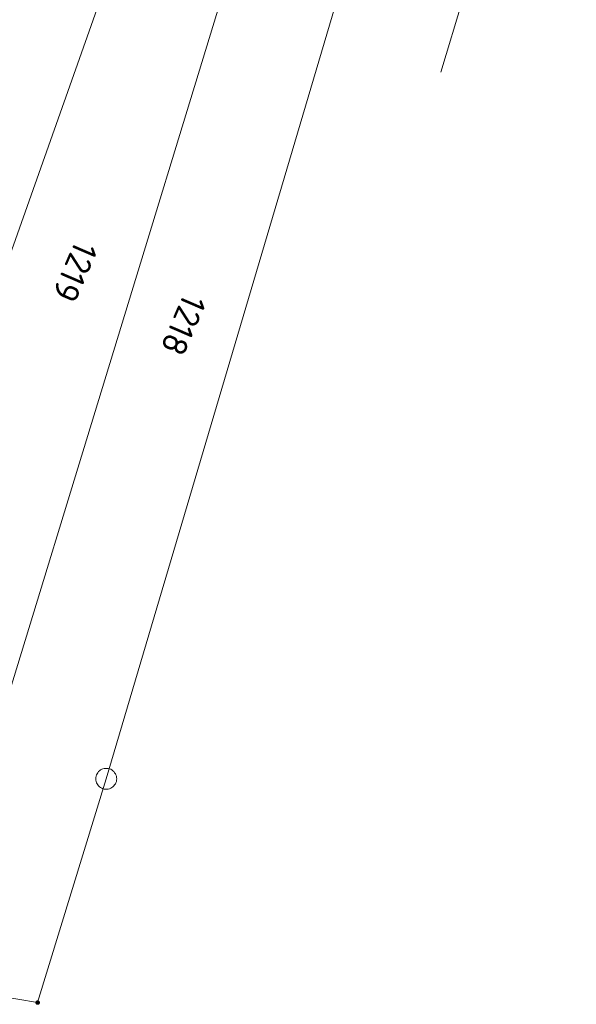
# Model space of a CAD drawing. Header units: metres. Extents: x 3425540 to 3446143, y 5432760 to 5444637.
# Tile 494 of 656: x 3436941 to 3436981, y 5443574 to 5443644. Entities that reach past the tile are written whole.
import ezdxf
from ezdxf.enums import TextEntityAlignment as Align

# ---------------------------------------------------------------- set-up
doc = ezdxf.new("R2010")
doc.units = ezdxf.units.M
doc.layers.add('B_Flurgrenzen', color=9, linetype='Continuous', lineweight=18)
doc.styles.get("Standard").update_dxf_attribs({"font": 'isocpeur.ttf'})

msp = doc.modelspace()

# ---------------------------------------------------------------- linework, layer by layer
at = {"layer": 'B_Flurgrenzen'}
for p, q in [((3436963.919, 5443674.656), (3436933.567, 5443575.386)), ((3436980.516, 5443672.895), (3436970.82, 5443640.577)), ((3436955.301, 5443670.827), (3436929.075, 5443596.642)), ((3436946.873, 5443589.989), (3436970.075, 5443668.272)), ((3436941.966, 5443573.973), (3436946.873, 5443589.989)), ((3436933.567, 5443575.386), (3436941.966, 5443573.973))]:
    msp.add_line(p, q, dxfattribs=at)
for points in [[(3436947.623, 5443589.989), (3436947.617, 5443590.083), (3436947.599, 5443590.172), (3436947.57, 5443590.267), (3436947.529, 5443590.349), (3436947.475, 5443590.426), (3436947.416, 5443590.503), (3436947.351, 5443590.568), (3436947.275, 5443590.621), (3436947.192, 5443590.668), (3436947.103, 5443590.698), (3436947.015, 5443590.721), (3436946.92, 5443590.733), (3436946.826, 5443590.733), (3436946.731, 5443590.721), (3436946.643, 5443590.698), (3436946.554, 5443590.668), (3436946.471, 5443590.621), (3436946.395, 5443590.568), (3436946.33, 5443590.503), (3436946.271, 5443590.426), (3436946.217, 5443590.349), (3436946.176, 5443590.267), (3436946.147, 5443590.172), (3436946.129, 5443590.083), (3436946.123, 5443589.989), (3436946.129, 5443589.895), (3436946.147, 5443589.806), (3436946.176, 5443589.711), (3436946.217, 5443589.629), (3436946.271, 5443589.552), (3436946.33, 5443589.475), (3436946.395, 5443589.41), (3436946.471, 5443589.357), (3436946.554, 5443589.31), (3436946.643, 5443589.28), (3436946.731, 5443589.257), (3436946.826, 5443589.245), (3436946.92, 5443589.245), (3436947.015, 5443589.257), (3436947.103, 5443589.28), (3436947.192, 5443589.31), (3436947.275, 5443589.357), (3436947.351, 5443589.41), (3436947.416, 5443589.475), (3436947.475, 5443589.552), (3436947.529, 5443589.629), (3436947.57, 5443589.711), (3436947.599, 5443589.806), (3436947.617, 5443589.895), (3436947.623, 5443589.989)], [(3436942.091, 5443573.973), (3436942.09, 5443573.989), (3436942.087, 5443574.004), (3436942.082, 5443574.019), (3436942.075, 5443574.033), (3436942.067, 5443574.047), (3436942.058, 5443574.059), (3436942.046, 5443574.069), (3436942.033, 5443574.078), (3436942.019, 5443574.086), (3436942.004, 5443574.092), (3436941.99, 5443574.096), (3436941.974, 5443574.098), (3436941.958, 5443574.098), (3436941.942, 5443574.096), (3436941.928, 5443574.092), (3436941.913, 5443574.086), (3436941.899, 5443574.078), (3436941.886, 5443574.069), (3436941.874, 5443574.059), (3436941.865, 5443574.047), (3436941.857, 5443574.033), (3436941.85, 5443574.019), (3436941.845, 5443574.004), (3436941.842, 5443573.989), (3436941.841, 5443573.973), (3436941.842, 5443573.957), (3436941.845, 5443573.942), (3436941.85, 5443573.927), (3436941.857, 5443573.913), (3436941.865, 5443573.899), (3436941.874, 5443573.887), (3436941.886, 5443573.877), (3436941.899, 5443573.868), (3436941.913, 5443573.86), (3436941.928, 5443573.854), (3436941.942, 5443573.85), (3436941.958, 5443573.848), (3436941.974, 5443573.848), (3436941.99, 5443573.85), (3436942.004, 5443573.854), (3436942.019, 5443573.86), (3436942.033, 5443573.868), (3436942.046, 5443573.877), (3436942.058, 5443573.887), (3436942.067, 5443573.899), (3436942.075, 5443573.913), (3436942.082, 5443573.927), (3436942.087, 5443573.942), (3436942.09, 5443573.957), (3436942.091, 5443573.973)], [(3436942.066, 5443573.973), (3436942.065, 5443573.987), (3436942.062, 5443574.001), (3436942.058, 5443574.013), (3436942.052, 5443574.026), (3436942.043, 5443574.038), (3436942.033, 5443574.048), (3436942.022, 5443574.057), (3436942.01, 5443574.064), (3436941.997, 5443574.068), (3436941.984, 5443574.071), (3436941.97, 5443574.073), (3436941.955, 5443574.072), (3436941.941, 5443574.07), (3436941.929, 5443574.067), (3436941.916, 5443574.06), (3436941.904, 5443574.052), (3436941.894, 5443574.043), (3436941.884, 5443574.032), (3436941.877, 5443574.02), (3436941.872, 5443574.007), (3436941.868, 5443573.994), (3436941.866, 5443573.98), (3436941.866, 5443573.966), (3436941.868, 5443573.952), (3436941.872, 5443573.939), (3436941.877, 5443573.926), (3436941.884, 5443573.914), (3436941.894, 5443573.903), (3436941.904, 5443573.894), (3436941.916, 5443573.886), (3436941.929, 5443573.879), (3436941.941, 5443573.876), (3436941.955, 5443573.874), (3436941.97, 5443573.873), (3436941.984, 5443573.875), (3436941.997, 5443573.878), (3436942.01, 5443573.882), (3436942.022, 5443573.889), (3436942.033, 5443573.898), (3436942.043, 5443573.908), (3436942.052, 5443573.92), (3436942.058, 5443573.933), (3436942.062, 5443573.945), (3436942.065, 5443573.959), (3436942.066, 5443573.973)], [(3436942.042, 5443573.973), (3436942.041, 5443573.985), (3436942.038, 5443573.997), (3436942.033, 5443574.008), (3436942.027, 5443574.018), (3436942.018, 5443574.028), (3436942.009, 5443574.035), (3436941.998, 5443574.042), (3436941.987, 5443574.046), (3436941.975, 5443574.048), (3436941.963, 5443574.049), (3436941.951, 5443574.047), (3436941.939, 5443574.044), (3436941.929, 5443574.039), (3436941.918, 5443574.032), (3436941.909, 5443574.023), (3436941.902, 5443574.013), (3436941.896, 5443574.003), (3436941.892, 5443573.991), (3436941.89, 5443573.979), (3436941.89, 5443573.967), (3436941.892, 5443573.955), (3436941.896, 5443573.943), (3436941.902, 5443573.933), (3436941.909, 5443573.923), (3436941.918, 5443573.914), (3436941.928, 5443573.907), (3436941.939, 5443573.902), (3436941.951, 5443573.899), (3436941.963, 5443573.897), (3436941.975, 5443573.898), (3436941.987, 5443573.9), (3436941.998, 5443573.904), (3436942.009, 5443573.911), (3436942.018, 5443573.918), (3436942.027, 5443573.928), (3436942.033, 5443573.938), (3436942.038, 5443573.949), (3436942.041, 5443573.961), (3436942.042, 5443573.973)], [(3436942.017, 5443573.973), (3436942.016, 5443573.983), (3436942.013, 5443573.993), (3436942.008, 5443574.002), (3436942.002, 5443574.009), (3436941.995, 5443574.015), (3436941.986, 5443574.02), (3436941.976, 5443574.023), (3436941.966, 5443574.024), (3436941.956, 5443574.023), (3436941.946, 5443574.02), (3436941.937, 5443574.015), (3436941.93, 5443574.009), (3436941.924, 5443574.002), (3436941.919, 5443573.993), (3436941.916, 5443573.983), (3436941.915, 5443573.973), (3436941.916, 5443573.963), (3436941.919, 5443573.953), (3436941.924, 5443573.944), (3436941.93, 5443573.937), (3436941.937, 5443573.931), (3436941.946, 5443573.926), (3436941.956, 5443573.923), (3436941.966, 5443573.922), (3436941.976, 5443573.923), (3436941.986, 5443573.926), (3436941.995, 5443573.931), (3436942.002, 5443573.937), (3436942.008, 5443573.944), (3436942.013, 5443573.953), (3436942.016, 5443573.963), (3436942.017, 5443573.973)], [(3436941.993, 5443573.973), (3436941.992, 5443573.98), (3436941.989, 5443573.987), (3436941.984, 5443573.993), (3436941.978, 5443573.997), (3436941.971, 5443573.999), (3436941.964, 5443574), (3436941.957, 5443573.998), (3436941.95, 5443573.995), (3436941.945, 5443573.99), (3436941.941, 5443573.984), (3436941.939, 5443573.977), (3436941.939, 5443573.969), (3436941.941, 5443573.962), (3436941.945, 5443573.956), (3436941.95, 5443573.951), (3436941.957, 5443573.948), (3436941.964, 5443573.946), (3436941.971, 5443573.947), (3436941.978, 5443573.949), (3436941.984, 5443573.953), (3436941.989, 5443573.959), (3436941.992, 5443573.966), (3436941.993, 5443573.973)]]:
    msp.add_lwpolyline(points, dxfattribs=at)

# ---------------------------------------------------------------- texts
for s, p in [('1219', (3436944.644, 5443626.267)), ('1218', (3436952.405, 5443622.461))]:
    msp.add_text(s, height=1.8, rotation=246.60004, dxfattribs=at).set_placement(p, align=Align.MIDDLE)

doc.saveas('drawing.dxf')
